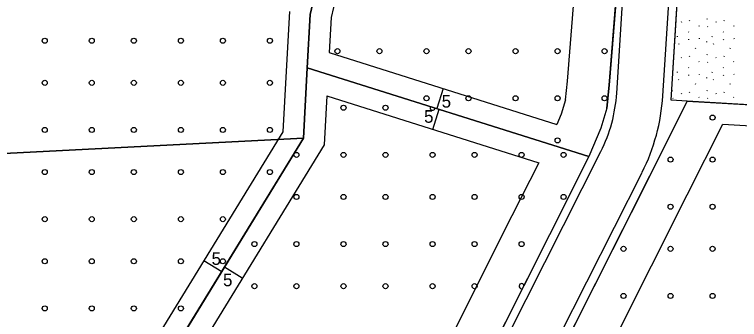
# Model space of a CAD drawing. Extents: x 419396 to 421519, y 4453567 to 4456767.
# Drawn here: x 420389.1 to 420561.7, y 4455394.9 to 4455467.4 of the extents above; entities that cross this region are included whole.
import ezdxf

# ---------------------------------------------------------------- set-up
doc = ezdxf.new("R2010")
doc.units = 0
for name, color, linetype in [('0_KADASTRO', 7, 'Continuous'), ('ADAKENARI1000', 7, 'Continuous'), ('F_YAPI_YAKLAŞMA', 7, 'Continuous'), ('KALDIRIM', 7, 'Continuous'), ('Level 33', 7, 'Continuous'), ('Level 41', 7, 'Continuous')]:
    doc.layers.add(name, color=color, linetype=linetype)

msp = doc.modelspace()

# ---------------------------------------------------------------- linework, layer by layer
at = {"layer": '0_KADASTRO'}
for p, q in [((420458.85, 4455454.77), (420459.55, 4455467.41)), ((420457.92, 4455437.99), (420458.85, 4455454.77)), ((420290.57, 4455429.49), (420457.92, 4455437.99)), ((420457.92, 4455437.99), (420290.57, 4455429.49)), ((420419.68, 4455375.72), (420457.92, 4455437.99))]:
    msp.add_line(p, q, dxfattribs=at)
for points in [[(420545.42, 4455447.04), (420561.03, 4455696.59), (420608.27, 4455685.53), (420614.84, 4455734.09), (420621.11, 4455745.07), (420621.38, 4455786.21), (420636.29, 4455823.29), (420701.58, 4455861.23), (420708.62, 4455863.92), (420715.79, 4455864.57), (420723.78, 4455862.78), (420730.13, 4455859.19), (420735, 4455853.4), (420771.9, 4455797.51), (420787.06, 4455778.4), (420884.04, 4455668.02), (420888.93, 4455658.72), (420890.16, 4455653.06), (420890.46, 4455645.52), (420886.58, 4455581.52), (420884.98, 4455552.19), (420718.56, 4455563.04), (420710.4, 4455437.34), (420549.3, 4455446.81)], [(420458.85, 4455454.77), (420459.55, 4455467.41), (420461.1, 4455474.22), (420479.42, 4455554.66), (420482.66, 4455589.64), (420538.83, 4455576.49), (420533.01, 4455478.98), (420530.71, 4455450.63), (420530.12, 4455445.17), (420528.73, 4455440.39), (420525.87, 4455433.63)], [(420391.35, 4455326.84), (420397.16, 4455340.76), (420419.68, 4455375.72), (420457.92, 4455437.99), (420458.85, 4455454.77), (420525.87, 4455433.63), (420516.5, 4455415.06), (420469.18, 4455321.33), (420459.6, 4455298.36)]]:
    msp.add_lwpolyline(points, close=True, dxfattribs=at)
for points in [[(420549.3, 4455446.81), (420540.37, 4455429.06), (420482.57, 4455314.58), (420453.85, 4455245.63), (420452.99, 4455236.3), (420611.77, 4455234.39), (420610.24, 4455191.26)], [(420652.36, 4454984), (420665.76, 4454988.47), (420707.29, 4455006.2), (420751.48, 4455032.99), (420769.07, 4455051.2), (420804.89, 4455072.7), (420840.78, 4455094.99), (420847.65, 4455100.22), (420853.39, 4455106.67), (420857.79, 4455114.1), (420861.99, 4455130.83), (420878.18, 4455427.47), (420710.4, 4455437.34), (420549.3, 4455446.81)]]:
    msp.add_lwpolyline(points, dxfattribs=at)
at = {"layer": 'ADAKENARI1000'}
for p, q in [((420545.42, 4455447.04), (420561.03, 4455696.59)), ((420530.71, 4455450.63), (420533.01, 4455478.98)), ((420461.1, 4455474.22), (420459.55, 4455467.41)), ((420459.55, 4455467.41), (420458.85, 4455454.77)), ((420458.85, 4455454.77), (420457.92, 4455437.99)), ((420458.85, 4455454.77), (420525.87, 4455433.64)), ((420530.12, 4455445.17), (420530.71, 4455450.63)), ((420540.37, 4455429.06), (420549.3, 4455446.81)), ((420549.3, 4455446.81), (420545.42, 4455447.04)), ((420549.3, 4455446.81), (420710.4, 4455437.34)), ((420530.12, 4455445.17), (420528.73, 4455440.39)), ((420528.73, 4455440.39), (420525.87, 4455433.64)), ((420457.92, 4455437.99), (420419.68, 4455375.72)), ((420525.87, 4455433.64), (420516.5, 4455415.06)), ((420482.57, 4455314.58), (420540.37, 4455429.06)), ((420516.5, 4455415.06), (420469.18, 4455321.33))]:
    msp.add_line(p, q, dxfattribs=at)
at = {"layer": 'F_YAPI_YAKLAŞMA'}
for p, q in [((420520.76, 4455451.57), (420523.03, 4455479.68)), ((420465.97, 4455473.11), (420464.51, 4455466.71)), ((420454.58, 4455468.1), (420453.79, 4455453.91)), ((420464.51, 4455466.71), (420464.05, 4455458.37)), ((420464.05, 4455458.37), (420518.25, 4455441.28)), ((420453.79, 4455453.91), (420453, 4455439.53)), ((420520.27, 4455447.12), (420520.76, 4455451.57)), ((420491.15, 4455449.83), (420489.65, 4455445.06)), ((420463.48, 4455448.07), (420462.84, 4455436.45)), ((420463.48, 4455448.07), (420513.93, 4455432.16)), ((420520.27, 4455447.12), (420519.29, 4455443.74)), ((420488.71, 4455440.11), (420490.21, 4455444.88)), ((420519.29, 4455443.74), (420518.25, 4455441.28)), ((420549.3, 4455424.56), (420557.73, 4455441.31)), ((420557.73, 4455441.31), (420710.11, 4455432.35)), ((420453, 4455439.53), (420415.45, 4455378.38)), ((420462.84, 4455436.45), (420423.91, 4455373.06)), ((420513.93, 4455432.16), (420507.57, 4455419.56)), ((420491.66, 4455310.39), (420549.3, 4455424.56)), ((420507.57, 4455419.56), (420460.09, 4455325.52)), ((420434.22, 4455408.96), (420438.48, 4455406.34)), ((420443.38, 4455404.76), (420439.12, 4455407.37))]:
    msp.add_line(p, q, dxfattribs=at)
at = {"layer": 'KALDIRIM'}
for p, q in [((420532.5, 4455448.73), (420548.29, 4455701.05)), ((420543.48, 4455448.05), (420559.3, 4455700.93)), ((420470.75, 4455320.01), (420528.73, 4455434.86)), ((420480.75, 4455315.41), (420538.55, 4455429.9))]:
    msp.add_line(p, q, dxfattribs=at)
for radius in [35.74, 46.74]:
    msp.add_arc((420496.82, 4455450.97), radius, 333.2137, 356.4189, dxfattribs=at)
at = {"layer": 'Level 33'}
for centre in [(420396.35, 4455461.17), (420407.55, 4455461.17), (420417.55, 4455461.17), (420428.75, 4455461.17), (420438.75, 4455461.17), (420449.95, 4455461.17), (420466.02, 4455458.7), (420476.02, 4455458.7), (420487.22, 4455458.7), (420497.22, 4455458.7), (420508.42, 4455458.7), (420518.42, 4455458.7), (420529.62, 4455458.7), (420396.35, 4455451.17), (420407.55, 4455451.17), (420417.55, 4455451.17), (420428.75, 4455451.17), (420438.75, 4455451.17), (420449.95, 4455451.17), (420487.22, 4455447.5), (420497.22, 4455447.5), (420508.42, 4455447.5), (420518.42, 4455447.5), (420529.62, 4455447.5), (420467.46, 4455445.25), (420477.46, 4455445.25), (420555.31, 4455442.92), (420396.35, 4455439.97), (420407.55, 4455439.97), (420417.55, 4455439.97), (420428.75, 4455439.97), (420438.75, 4455439.97), (420449.95, 4455439.97), (420518.42, 4455437.5), (420456.26, 4455434.05), (420467.46, 4455434.05), (420477.46, 4455434.05), (420488.66, 4455434.05), (420498.66, 4455434.05), (420509.86, 4455434.05), (420519.86, 4455434.05), (420545.31, 4455432.92), (420555.31, 4455432.92), (420396.35, 4455429.97), (420407.55, 4455429.97), (420417.55, 4455429.97), (420428.75, 4455429.97), (420438.75, 4455429.97), (420449.95, 4455429.97), (420456.26, 4455424.05), (420467.46, 4455424.05), (420477.46, 4455424.05), (420488.66, 4455424.05), (420498.66, 4455424.05), (420509.86, 4455424.05), (420519.86, 4455424.05), (420545.31, 4455421.72), (420555.31, 4455421.72), (420396.35, 4455418.77), (420407.55, 4455418.77), (420417.55, 4455418.77), (420428.75, 4455418.77), (420438.75, 4455418.77), (420446.26, 4455412.85), (420456.26, 4455412.85), (420467.46, 4455412.85), (420477.46, 4455412.85), (420488.66, 4455412.85), (420498.66, 4455412.85), (420509.86, 4455412.85), (420534.11, 4455411.72), (420545.31, 4455411.72), (420555.31, 4455411.72), (420396.35, 4455408.77), (420407.55, 4455408.77), (420417.55, 4455408.77), (420428.75, 4455408.77), (420438.75, 4455408.77), (420446.26, 4455402.85), (420456.26, 4455402.85), (420467.46, 4455402.85), (420477.46, 4455402.85), (420488.66, 4455402.85), (420498.66, 4455402.85), (420534.11, 4455400.52), (420545.31, 4455400.52), (420555.31, 4455400.52), (420396.35, 4455397.57), (420407.55, 4455397.57), (420417.55, 4455397.57), (420428.75, 4455397.57)]:
    msp.add_circle(centre, 0.6, dxfattribs=at)
for centre, start, end in [((420488.66, 4455445.25), 151.4717, 353.5227), ((420509.86, 4455402.85), 18.6909, 287.7374)]:
    msp.add_arc(centre, 0.6, start, end, dxfattribs=at)
at = {"layer": 'Level 41'}
for p, q in [((420554.01, 4455466.32), (420554.08, 4455466.48)), ((420547.82, 4455465.71), (420547.89, 4455465.6)), ((420549.8, 4455465.91), (420549.87, 4455466.07)), ((420552.02, 4455464.78), (420552.09, 4455464.67)), ((420554.12, 4455464.58), (420554.19, 4455464.48)), ((420556.11, 4455465.71), (420556.18, 4455465.6)), ((420558.1, 4455465.91), (420558.17, 4455466.07)), ((420560.32, 4455464.78), (420560.39, 4455464.67)), ((420549.57, 4455463.32), (420549.64, 4455463.22)), ((420557.86, 4455463.32), (420557.93, 4455463.22)), ((420546.93, 4455462.13), (420547, 4455462.29)), ((420549.63, 4455461.4), (420549.7, 4455461.56)), ((420552.09, 4455461.75), (420552.16, 4455461.64)), ((420555.22, 4455462.13), (420555.29, 4455462.29)), ((420557.92, 4455461.4), (420557.99, 4455461.56)), ((420560.38, 4455461.75), (420560.45, 4455461.64)), ((420547.19, 4455460.49), (420547.26, 4455460.38)), ((420551.24, 4455459.34), (420551.31, 4455459.5)), ((420553.85, 4455460.96), (420553.87, 4455460.8)), ((420555.48, 4455460.49), (420555.55, 4455460.38)), ((420559.53, 4455459.34), (420559.61, 4455459.5)), ((420554.01, 4455457.81), (420554.08, 4455457.97)), ((420547.82, 4455457.2), (420547.89, 4455457.09)), ((420549.8, 4455457.4), (420549.87, 4455457.56)), ((420552.02, 4455456.27), (420552.09, 4455456.16)), ((420554.12, 4455456.07), (420554.19, 4455455.97)), ((420556.11, 4455457.2), (420556.18, 4455457.09)), ((420558.1, 4455457.4), (420558.17, 4455457.56)), ((420560.32, 4455456.27), (420560.39, 4455456.16)), ((420549.57, 4455454.81), (420549.64, 4455454.71)), ((420557.86, 4455454.81), (420557.93, 4455454.71)), ((420546.93, 4455453.62), (420547, 4455453.78)), ((420549.63, 4455452.89), (420549.7, 4455453.05)), ((420552.09, 4455453.24), (420552.16, 4455453.13)), ((420555.22, 4455453.62), (420555.29, 4455453.78)), ((420557.92, 4455452.89), (420557.99, 4455453.05)), ((420560.38, 4455453.24), (420560.45, 4455453.13)), ((420547.19, 4455451.98), (420547.26, 4455451.87)), ((420551.24, 4455450.83), (420551.31, 4455450.99)), ((420553.85, 4455452.45), (420553.87, 4455452.29)), ((420555.48, 4455451.98), (420555.55, 4455451.87)), ((420559.53, 4455450.83), (420559.61, 4455450.99)), ((420545.72, 4455449.3), (420545.79, 4455449.46)), ((420549.8, 4455448.89), (420549.87, 4455449.05)), ((420554.01, 4455449.3), (420554.08, 4455449.46)), ((420558.1, 4455448.89), (420558.17, 4455449.05)), ((420545.83, 4455447.56), (420545.9, 4455447.46)), ((420547.82, 4455448.69), (420547.89, 4455448.58)), ((420552.02, 4455447.76), (420552.09, 4455447.65)), ((420554.12, 4455447.56), (420554.19, 4455447.46)), ((420556.11, 4455448.69), (420556.18, 4455448.58)), ((420560.32, 4455447.76), (420560.39, 4455447.65))]:
    msp.add_line(p, q, dxfattribs=at)

# ---------------------------------------------------------------- texts
at = {"layer": 'F_YAPI_YAKLAŞMA'}
for p in [(420490.84, 4455445.28), (420486.65, 4455441.68), (420436.06, 4455407.9), (420438.79, 4455402.83)]:
    msp.add_text('5', height=3, dxfattribs=at).set_placement(p)

doc.saveas('drawing.dxf')
